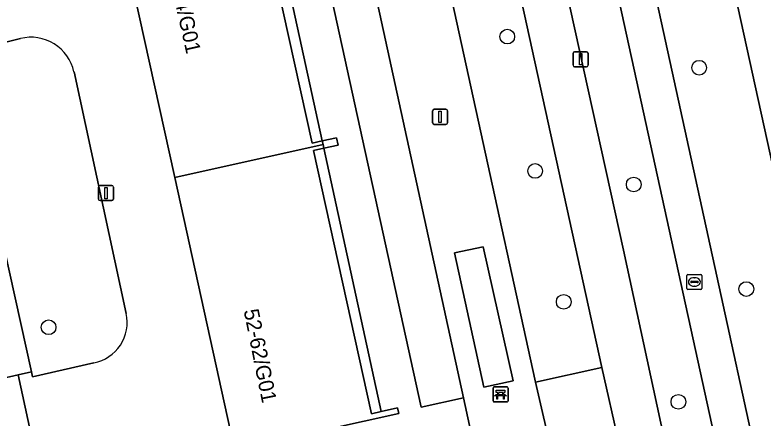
# Model space of a CAD drawing. Extents: x 160030 to 160839, y 385325 to 386450.
# Drawn here: x 160634.1 to 160683.8, y 386036.86 to 386063.63 of the extents above; entities that cross this region are included whole.
import ezdxf

# ---------------------------------------------------------------- set-up
doc = ezdxf.new("R2010")
doc.units = 0
for name, color, linetype in [('IMGEO_Bank', 7, 'Continuous'), ('IMGEO_Berm_groen', 7, 'Continuous'), ('IMGEO_Boom', 7, 'Continuous'), ('IMGEO_Fietspad_gesloten', 7, 'Continuous'), ('IMGEO_Grasland_overig', 7, 'Continuous'), ('IMGEO_Groenvoorziening', 7, 'Continuous'), ('IMGEO_Haag', 7, 'Continuous'), ('IMGEO_Lichtmast', 7, 'Continuous'), ('IMGEO_Pand', 7, 'Continuous'), ('IMGEO_Pand_nummerreeks', 7, 'Continuous'), ('IMGEO_Rijbaan_lokaal_gesloten', 7, 'Continuous'), ('IMGEO_Rioolput', 7, 'Continuous'), ('IMGEO_Voetpad_halfverhard', 7, 'Continuous'), ('IMGEO_Voetpad_open', 7, 'Continuous')]:
    doc.layers.add(name, color=color, linetype=linetype)

msp = doc.modelspace()

# ---------------------------------------------------------------- linework, layer by layer
at = {"layer": 'IMGEO_Bank'}
for p, q in [((160665.935, 386038.928), (160666.776, 386038.928)), ((160666.776, 386038.928), (160665.935, 386038.928)), ((160665.86, 386038.003), (160665.86, 386038.844)), ((160665.86, 386038.844), (160665.86, 386038.003)), ((160666.169, 386038.434), (160666.169, 386038.54)), ((160666.213, 386038.54), (160666.213, 386038.434)), ((160666.501, 386038.546), (160666.219, 386038.546)), ((160666.219, 386038.428), (160666.501, 386038.428)), ((160666.507, 386038.434), (160666.507, 386038.54)), ((160666.551, 386038.54), (160666.551, 386038.434)), ((160666.86, 386038.853), (160666.86, 386038.012)), ((160666.86, 386038.012), (160666.86, 386038.853)), ((160666.785, 386037.928), (160665.944, 386037.928)), ((160665.944, 386037.928), (160666.785, 386037.928)), ((160666.557, 386038.326), (160666.164, 386038.326))]:
    msp.add_line(p, q, dxfattribs=at)
for points in [[(160666.107, 386038.326), (160665.965, 386038.326), (160666.077, 386038.428), (160666.163, 386038.428)], [(160666.163, 386038.546), (160666.077, 386038.546), (160666.077, 386038.707), (160666.64, 386038.707), (160666.64, 386038.546), (160666.557, 386038.546)], [(160666.557, 386038.428), (160666.64, 386038.428), (160666.752, 386038.326), (160666.613, 386038.326)], [(160666.157, 386038.319), (160666.157, 386038.112), (160666.114, 386038.112), (160666.114, 386038.319)], [(160666.607, 386038.319), (160666.607, 386038.112), (160666.563, 386038.112), (160666.563, 386038.319)]]:
    msp.add_lwpolyline(points, dxfattribs=at)
for centre, radius, start, end in [((160665.938, 386038.85), 0.0779, 92.4484, 184.2845), ((160665.938, 386038.85), 0.0779, 92.4484, 184.2845), ((160666.782, 386038.85), 0.0779, 2.4484, 94.2845), ((160666.782, 386038.85), 0.0779, 2.4484, 94.2845), ((160666.162, 386038.539), 0.00671, 2.8957, 87.1043), ((160666.162, 386038.435), 0.00671, 272.8957, 357.1043), ((160666.219, 386038.539), 0.00671, 92.8957, 177.1043), ((160666.219, 386038.435), 0.00671, 182.8957, 267.1043), ((160666.501, 386038.539), 0.00671, 2.8957, 87.1043), ((160666.501, 386038.435), 0.00671, 272.8957, 357.1043), ((160666.558, 386038.539), 0.00671, 92.8957, 177.1043), ((160666.558, 386038.435), 0.00671, 182.8957, 267.1043), ((160665.938, 386038.006), 0.0779, 182.4484, 274.2845), ((160665.938, 386038.006), 0.0779, 182.4484, 274.2845), ((160666.107, 386038.319), 0.00671, 2.8957, 87.1043), ((160666.164, 386038.319), 0.00671, 92.8957, 177.1043), ((160666.556, 386038.319), 0.00671, 2.8957, 87.1043), ((160666.613, 386038.319), 0.00671, 92.8957, 177.1043), ((160666.782, 386038.006), 0.0779, 272.4484, 4.2845), ((160666.782, 386038.006), 0.0779, 272.4484, 4.2845)]:
    msp.add_arc(centre, radius, start, end, dxfattribs=at)
at = {"layer": 'IMGEO_Berm_groen'}
for points in [[(160693.684, 386011.498), (160678.67, 386079.922), (160673.641, 386078.745), (160707.349, 385924.464), (160709.712, 385913.36), (160714.776, 385914.46), (160713.676, 385919.621)], [(160671.3, 386078.035), (160668.056, 386077.361), (160674.536, 386048.012), (160683.06, 386008.523), (160684.923, 386000), (160692.191, 385966.744), (160700.54, 385929.272), (160704.145, 385912.077), (160704.708, 385912.13), (160707.366, 385912.745), (160705.016, 385923.921)]]:
    msp.add_lwpolyline(points, close=True, dxfattribs=at)
at = {"layer": 'IMGEO_Boom'}
for centre in [(160666.803, 386062.192), (160679.553, 386060.125), (160668.657, 386053.273), (160675.205, 386052.369), (160682.687, 386045.424), (160670.559, 386044.578), (160636.337, 386042.889), (160678.176, 386037.937)]:
    msp.add_circle(centre, 0.489, dxfattribs=at)
at = {"layer": 'IMGEO_Fietspad_gesloten'}
for points in [[(160645.016, 386198.179), (160645.338, 386196.693), (160654.791, 386153.384), (160655.299, 386151.025), (160656.922, 386143.72), (160657.315, 386141.904), (160670.975, 386079.501), (160671.3, 386078.035), (160705.016, 385923.921), (160707.366, 385912.745), (160707.429, 385912.447), (160708.993, 385905.624)], [(160711.149, 385906.772), (160709.712, 385913.36), (160707.349, 385924.464), (160673.641, 386078.745), (160673.309, 386080.237), (160667.828, 386105.398), (160661.295, 386135.32)]]:
    msp.add_lwpolyline(points, dxfattribs=at)
at = {"layer": 'IMGEO_Grasland_overig'}
for points in [[(160650.657, 386072.942), (160649.94, 386072.784), (160653.835, 386055.11), (160654.515, 386055.26)], [(160654.621, 386054.777), (160653.924, 386054.624), (160657.776, 386037.146), (160658.436, 386037.291)]]:
    msp.add_lwpolyline(points, close=True, dxfattribs=at)
at = {"layer": 'IMGEO_Groenvoorziening'}
for points in [[(160665.968, 386072.764), (160665.134, 386076.426), (160660.757, 386075.479), (160668.68, 386039.244), (160673.082, 386040.217)], [(160653.146, 386073.882), (160661.086, 386037.591), (160663.892, 386038.202), (160655.984, 386074.459)], [(160667.208, 386039.328), (160665.209, 386048.24), (160663.302, 386047.84), (160665.241, 386038.912)]]:
    msp.add_lwpolyline(points, close=True, dxfattribs=at)
for points in [[(160634.469, 386062.066), (160630.511, 386061.102), (160635.188, 386039.934), (160635.263, 386039.594), (160639.346, 386040.521)], [(160641.497, 386043.801), (160638.023, 386059.847)]]:
    msp.add_lwpolyline(points, dxfattribs=at)
for centre, radius, start, end in [((160635.162, 386059.221), 2.928, 12.3459, 103.6955), ((160638.803, 386043.222), 2.755, 281.3624, 12.1245)]:
    msp.add_arc(centre, radius, start, end, dxfattribs=at)
at = {"layer": 'IMGEO_Haag'}
msp.add_lwpolyline([(160667.208, 386039.328), (160665.209, 386048.24), (160663.302, 386047.84), (160665.241, 386038.912)], close=True, dxfattribs=at)
at = {"layer": 'IMGEO_Lichtmast'}
for p, q in [((160671.182, 386060.287), (160671.182, 386061.087)), ((160671.182, 386061.087), (160671.182, 386060.287)), ((160671.282, 386061.187), (160672.072, 386061.187)), ((160672.072, 386061.187), (160671.282, 386061.187)), ((160672.172, 386061.087), (160672.172, 386060.287)), ((160672.172, 386060.287), (160672.172, 386061.087)), ((160672.072, 386060.187), (160671.282, 386060.187)), ((160671.282, 386060.187), (160672.072, 386060.187)), ((160661.843, 386056.465), (160661.843, 386057.265)), ((160661.843, 386057.265), (160661.843, 386056.465)), ((160661.943, 386057.365), (160662.733, 386057.365)), ((160662.733, 386057.365), (160661.943, 386057.365)), ((160662.833, 386057.265), (160662.833, 386056.465)), ((160662.833, 386056.465), (160662.833, 386057.265)), ((160662.733, 386056.365), (160661.943, 386056.365)), ((160661.943, 386056.365), (160662.733, 386056.365)), ((160639.751, 386052.304), (160640.541, 386052.304)), ((160640.541, 386052.304), (160639.751, 386052.304)), ((160639.651, 386051.404), (160639.651, 386052.204)), ((160639.651, 386052.204), (160639.651, 386051.404)), ((160640.641, 386052.204), (160640.641, 386051.404)), ((160640.641, 386051.404), (160640.641, 386052.204)), ((160640.541, 386051.304), (160639.751, 386051.304)), ((160639.751, 386051.304), (160640.541, 386051.304))]:
    msp.add_line(p, q, dxfattribs=at)
for points in [[(160671.602, 386061.062), (160671.752, 386061.062), (160671.752, 386060.312), (160671.602, 386060.312), (160671.602, 386061.062)], [(160662.263, 386057.24), (160662.413, 386057.24), (160662.413, 386056.49), (160662.263, 386056.49), (160662.263, 386057.24)], [(160640.071, 386052.179), (160640.221, 386052.179), (160640.221, 386051.429), (160640.071, 386051.429), (160640.071, 386052.179)]]:
    msp.add_lwpolyline(points, dxfattribs=at)
for centre, start, end in [((160671.282, 386061.087), 90, 180), ((160671.282, 386061.087), 90, 180), ((160672.072, 386061.087), 0, 90), ((160672.072, 386061.087), 360, 90), ((160671.282, 386060.287), 180, 270), ((160671.282, 386060.287), 180, 270), ((160672.072, 386060.287), 270, 0), ((160672.072, 386060.287), 270, 0), ((160661.943, 386057.265), 90, 180), ((160661.943, 386057.265), 90, 180), ((160662.733, 386057.265), 0, 90), ((160662.733, 386057.265), 360, 90), ((160661.943, 386056.465), 180, 270), ((160661.943, 386056.465), 180, 270), ((160662.733, 386056.465), 270, 0), ((160662.733, 386056.465), 270, 0), ((160639.751, 386052.204), 90, 180), ((160639.751, 386052.204), 90, 180), ((160640.541, 386052.204), 0, 90), ((160640.541, 386052.204), 360, 90), ((160639.751, 386051.404), 180, 270), ((160639.751, 386051.404), 180, 270), ((160640.541, 386051.404), 270, 0), ((160640.541, 386051.404), 270, 0)]:
    msp.add_arc(centre, 0.1, start, end, dxfattribs=at)
at = {"layer": 'IMGEO_Pand'}
for points in [[(160651.655, 386073.162), (160651.574, 386073.527), (160640.682, 386071.127), (160644.711, 386052.846), (160654.568, 386055.019), (160654.515, 386055.26), (160653.835, 386055.11), (160649.94, 386072.784), (160650.657, 386072.942)], [(160659.604, 386037.162), (160659.523, 386037.531), (160658.436, 386037.291), (160657.776, 386037.146), (160653.924, 386054.624), (160654.621, 386054.777), (160654.568, 386055.019), (160644.711, 386052.846), (160648.626, 386035.084), (160648.698, 386034.758), (160650.398, 386035.133)]]:
    msp.add_lwpolyline(points, close=True, dxfattribs=at)
at = {"layer": 'IMGEO_Rijbaan_lokaal_gesloten'}
msp.add_lwpolyline([(160627.509, 386314.693), (160652.533, 386199.784), (160662.224, 386155.286), (160662.748, 386152.932), (160663.714, 386148.272), (160665.027, 386142.388), (160665.575, 386139.892), (160666.317, 386136.513), (160666.726, 386134.54), (160671.752, 386111.328), (160678.371, 386081.393), (160678.67, 386079.922), (160693.684, 386011.498), (160713.676, 385919.621), (160715.986, 385920.097)], dxfattribs=at)
at = {"layer": 'IMGEO_Rioolput'}
for p, q in [((160678.735, 386045.472), (160678.735, 386046.324)), ((160678.81, 386046.398), (160679.662, 386046.398)), ((160679.736, 386046.324), (160679.736, 386045.472)), ((160678.994, 386045.892), (160678.994, 386045.904)), ((160679.432, 386045.855), (160679.034, 386045.855)), ((160679.037, 386045.941), (160679.435, 386045.941)), ((160679.223, 386046.178), (160679.248, 386046.178)), ((160679.478, 386045.904), (160679.478, 386045.892)), ((160679.662, 386045.398), (160678.81, 386045.398)), ((160679.246, 386045.618), (160679.221, 386045.618))]:
    msp.add_line(p, q, dxfattribs=at)
for points in [[(160678.735, 386045.472), (160678.735, 386046.324)], [(160678.81, 386046.398), (160679.662, 386046.398)], [(160679.736, 386046.324), (160679.736, 386045.472)], [(160679.662, 386045.398), (160678.81, 386045.398)]]:
    msp.add_lwpolyline(points, dxfattribs=at)
for centre, radius, start, end in [((160678.812, 386046.322), 0.0765, 91.552, 178.448), ((160678.812, 386046.322), 0.0765, 91.552, 178.448), ((160679.66, 386046.322), 0.0765, 1.552, 88.448), ((160679.66, 386046.322), 0.0765, 1.552, 88.448), ((160679.034, 386045.901), 0.0403, 85.8775, 175.7526), ((160679.031, 386045.891), 0.0366, 178.938, 274.7102), ((160679.435, 386045.898), 0.043, 264.8664, 352.4533), ((160679.439, 386045.903), 0.0386, 1.7309, 96.639), ((160678.812, 386045.474), 0.0765, 181.552, 268.448), ((160678.812, 386045.474), 0.0765, 181.552, 268.448), ((160679.66, 386045.474), 0.0765, 271.552, 358.448), ((160679.66, 386045.474), 0.0765, 271.552, 358.448)]:
    msp.add_arc(centre, radius, start, end, dxfattribs=at)
for centre, major_axis, ratio, start_param, end_param in [((160679.222, 386045.898), (-0.387, 0.002), 0.722429, 4.712389, 7.853982), ((160679.247, 386045.898), (-0.39, 0.002), 0.717154, 1.570796, 4.712389)]:
    msp.add_ellipse(centre, major_axis=major_axis, ratio=ratio, start_param=start_param, end_param=end_param, dxfattribs=at)
at = {"layer": 'IMGEO_Voetpad_halfverhard'}
for points in [[(160660.757, 386075.479), (160660.602, 386076.188), (160655.834, 386075.145), (160655.984, 386074.459), (160663.892, 386038.202), (160664.988, 386033.191), (160669.878, 386010.718), (160674.73, 386011.7), (160669.841, 386034.268), (160668.68, 386039.244)], [(160665.209, 386048.24), (160667.208, 386039.328), (160665.241, 386038.912), (160663.302, 386047.84)]]:
    msp.add_lwpolyline(points, close=True, dxfattribs=at)
at = {"layer": 'IMGEO_Voetpad_open'}
for points in [[(160674.536, 386048.012), (160668.056, 386077.361), (160667.736, 386078.847), (160663.41, 386099.237), (160654.083, 386141.2), (160657.315, 386141.904), (160656.922, 386143.72), (160653.668, 386142.971), (160652.072, 386150.282), (160655.299, 386151.025), (160654.791, 386153.384), (160651.561, 386152.635), (160642.263, 386196.109), (160642.836, 386196.175), (160645.338, 386196.693), (160645.016, 386198.179), (160642.485, 386197.646), (160642.041, 386197.613), (160634.527, 386231.74), (160630.468, 386250), (160629.116, 386256.081), (160625.705, 386271.858), (160620.344, 386296.773)], [(160672.507, 385947.988), (160661.171, 386000), (160657.743, 386015.365), (160654.42, 386030.892), (160664.988, 386033.191), (160663.892, 386038.202), (160661.086, 386037.591), (160653.146, 386073.882), (160655.984, 386074.459), (160655.834, 386075.145), (160655.571, 386076.349), (160655.299, 386077.594), (160655.061, 386078.686), (160654.916, 386079.348), (160644.316, 386077.041), (160632.697, 386131.034)], [(160661.808, 386091.806), (160662.327, 386089.421), (160663.336, 386084.781), (160664.122, 386081.304), (160665.134, 386076.426), (160665.968, 386072.764), (160673.082, 386040.217), (160674.213, 386035.205), (160675.651, 386028.621), (160676.399, 386025.026), (160678.904, 386012.991), (160681.743, 386000), (160682.082, 385998.45), (160682.53, 385996.398)], [(160628.744, 386068.453), (160640.682, 386071.127), (160651.574, 386073.527), (160651.655, 386073.162), (160650.657, 386072.942), (160654.515, 386055.26), (160655.466, 386055.47), (160655.573, 386054.987), (160654.621, 386054.777), (160658.436, 386037.291), (160659.523, 386037.531), (160659.604, 386037.162), (160650.398, 386035.133)], [(160639.346, 386040.521), (160635.263, 386039.594), (160635.188, 386039.934), (160634.303, 386039.733), (160636.004, 386031.961), (160648.698, 386034.758), (160648.626, 386035.084), (160644.711, 386052.846), (160640.682, 386071.127), (160628.744, 386068.453), (160628.255, 386068.544), (160628.091, 386068.509), (160629.689, 386060.818), (160629.842, 386060.853), (160630.056, 386060.991), (160630.511, 386061.102), (160634.469, 386062.066)], [(160638.023, 386059.847), (160641.497, 386043.801)], [(160708.993, 385905.624), (160707.429, 385912.447), (160707.366, 385912.745), (160704.708, 385912.13), (160704.145, 385912.077), (160700.54, 385929.272), (160692.191, 385966.744), (160684.923, 386000), (160683.06, 386008.523), (160674.536, 386048.012)]]:
    msp.add_lwpolyline(points, dxfattribs=at)
for points in [[(160635.188, 386039.934), (160630.511, 386061.102), (160630.056, 386060.991), (160629.842, 386060.853), (160629.689, 386060.818), (160626.729, 386060.145), (160631.385, 386039.07), (160634.303, 386039.733)], [(160655.573, 386054.987), (160655.466, 386055.47), (160654.515, 386055.26), (160654.568, 386055.019), (160654.621, 386054.777)], [(160673.082, 386040.217), (160668.68, 386039.244), (160669.841, 386034.268), (160674.213, 386035.205)], [(160634.303, 386039.733), (160631.385, 386039.07), (160633.235, 386030.696), (160636.141, 386031.336), (160636.004, 386031.961)]]:
    msp.add_lwpolyline(points, close=True, dxfattribs=at)
for centre, radius, start, end in [((160635.162, 386059.221), 2.928, 12.3459, 103.6955), ((160638.803, 386043.222), 2.755, 281.3624, 12.1245)]:
    msp.add_arc(centre, radius, start, end, dxfattribs=at)

# ---------------------------------------------------------------- texts
at = {"layer": 'IMGEO_Pand_nummerreeks'}
for s, rotation, p in [('64-74/G01', 282.4295, (160644.136, 386067.163)), ('52-62/G01', 281.3099, (160649.289, 386044.004))]:
    msp.add_text(s, height=1, rotation=rotation, dxfattribs=at).set_placement(p)

doc.saveas('drawing.dxf')
